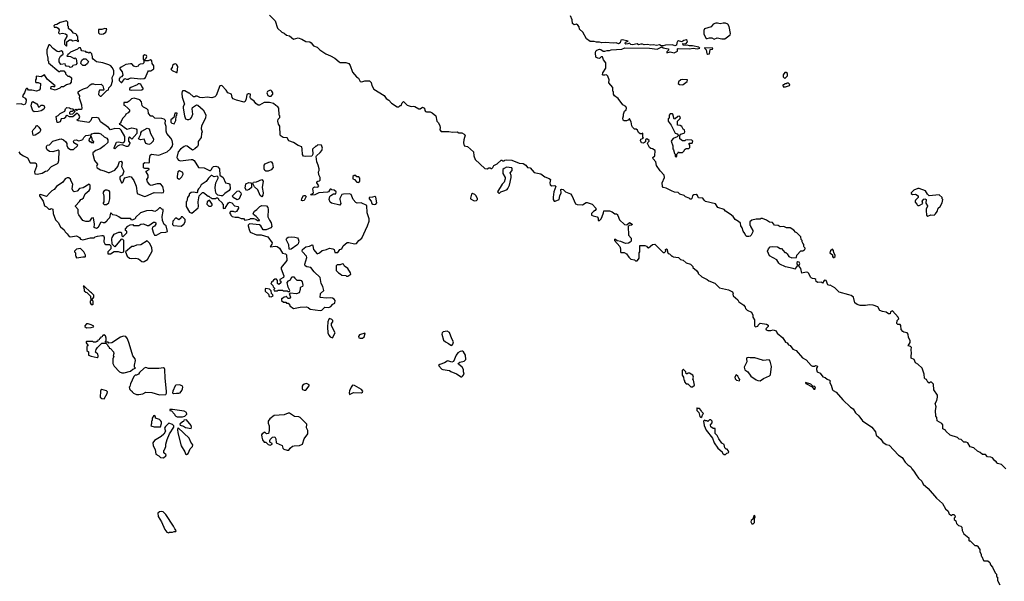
# Model space of a CAD drawing. Extents: x 1966327 to 2147849, y 395140 to 552178.
# Tile 286 of 316: x 2086296 to 2099100, y 430993 to 438295. Entities that reach past the tile are written whole.
import ezdxf

# ---------------------------------------------------------------- set-up
doc = ezdxf.new("R2010")
doc.units = 0

msp = doc.modelspace()

# ---------------------------------------------------------------- linework, layer by layer
at = {"layer": '0CON20XD'}
for points in [[(2089545, 438352), (2089619, 438279), (2089648, 438185), (2089704, 438134), (2089735, 438120), (2089765, 438093), (2089804, 438084), (2089855, 438042), (2089915, 438057), (2089965, 438040), (2090015, 438013), (2090068, 438008), (2090087, 437995), (2090116, 437956), (2090165, 437938), (2090198, 437905), (2090275, 437853), (2090337, 437827), (2090392, 437795), (2090450, 437745), (2090465, 437738), (2090535, 437740), (2090577, 437727), (2090595, 437700), (2090624, 437614), (2090674, 437554), (2090703, 437533), (2090725, 437490), (2090745, 437488), (2090785, 437498), (2090845, 437500), (2090865, 437480), (2090875, 437440), (2090901, 437391), (2091035, 437308), (2091061, 437271), (2091098, 437248), (2091131, 437211), (2091205, 437162), (2091227, 437163), (2091245, 437180), (2091255, 437180), (2091270, 437215), (2091285, 437230), (2091333, 437183), (2091385, 437168), (2091415, 437172), (2091435, 437168), (2091485, 437138), (2091502, 437138), (2091536, 437156), (2091558, 437145), (2091563, 437115), (2091575, 437102), (2091587, 437097), (2091635, 437098), (2091660, 437085), (2091708, 437045), (2091720, 436975), (2091740, 436955), (2091758, 436915), (2091762, 436895), (2091758, 436865), (2091775, 436840), (2091875, 436842), (2091925, 436832), (2091985, 436838), (2092005, 436822), (2092045, 436822), (2092078, 436805), (2092088, 436795), (2092070, 436735), (2092069, 436695), (2092078, 436655), (2092120, 436645), (2092196, 436576), (2092202, 436525), (2092220, 436475), (2092345, 436360), (2092373, 436357), (2092395, 436370), (2092415, 436370), (2092425, 436360), (2092435, 436360), (2092448, 436372), (2092461, 436399), (2092505, 436422), (2092555, 436470), (2092565, 436470), (2092575, 436460), (2092595, 436460), (2092605, 436470), (2092625, 436472), (2092695, 436470), (2092791, 436431), (2092845, 436424), (2092878, 436405), (2092900, 436375), (2092935, 436370), (2092985, 436310), (2093072, 436292), (2093123, 436253), (2093182, 436232), (2093200, 436215), (2093189, 436175), (2093196, 436146), (2093215, 436134), (2093255, 436140), (2093267, 436125), (2093243, 436057), (2093233, 435987), (2093232, 435955), (2093245, 435937), (2093260, 435935), (2093313, 435957), (2093321, 436005), (2093336, 436045), (2093334, 436086), (2093345, 436092), (2093365, 436088), (2093395, 436058), (2093459, 436029), (2093475, 436010), (2093525, 435900), (2093545, 435892), (2093615, 435888), (2093663, 435917), (2093675, 435918), (2093740, 435895), (2093790, 435845), (2093792, 435835), (2093780, 435815), (2093757, 435803), (2093730, 435775), (2093730, 435755), (2093753, 435743), (2093805, 435730), (2093820, 435715), (2093820, 435685), (2093835, 435682), (2093856, 435704), (2093872, 435738)], [(2097077, 434717), (2096952, 434752), (2096895, 434807), (2096835, 434842), (2096825, 434840), (2096805, 434848), (2096784, 434904), (2096765, 434909), (2096756, 434904), (2096735, 434870), (2096723, 434883), (2096675, 434879), (2096655, 434892), (2096648, 434915), (2096636, 434926), (2096605, 434928), (2096587, 434937), (2096578, 434948), (2096560, 434995), (2096545, 435007), (2096525, 435012), (2096465, 435000), (2096452, 435062), (2096430, 435095), (2096441, 435125), (2096434, 435144), (2096415, 435147), (2096403, 435137), (2096400, 435125), (2096410, 435105), (2096408, 435095), (2096375, 435052), (2096355, 435062), (2096253, 435083), (2096182, 435115), (2096168, 435128), (2096142, 435172), (2096047, 435225), (2096022, 435285), (2096033, 435317), (2096055, 435340), (2096085, 435348), (2096152, 435342), (2096185, 435322), (2096202, 435322), (2096245, 435270), (2096257, 435267), (2096275, 435250), (2096300, 435215), (2096335, 435200), (2096398, 435202), (2096400, 435235), (2096452, 435288), (2096485, 435290), (2096495, 435300), (2096508, 435302), (2096510, 435325), (2096498, 435338), (2096492, 435345), (2096492, 435372), (2096478, 435388), (2096470, 435405), (2096470, 435425), (2096460, 435435), (2096455, 435470), (2096400, 435525), (2096384, 435534), (2096365, 435558), (2096315, 435588), (2096268, 435588), (2096235, 435608), (2096185, 435602), (2096159, 435619), (2096113, 435623), (2096085, 435658), (2096045, 435662), (2096007, 435687), (2095955, 435708), (2095935, 435710), (2095925, 435700), (2095875, 435700), (2095815, 435690), (2095792, 435668), (2095790, 435625), (2095800, 435615), (2095800, 435605), (2095828, 435555), (2095828, 435535), (2095808, 435495), (2095795, 435482), (2095776, 435474), (2095754, 435474), (2095740, 435485), (2095728, 435515), (2095703, 435545), (2095690, 435590), (2095672, 435615), (2095668, 435648), (2095643, 435673), (2095602, 435695), (2095572, 435735), (2095535, 435768), (2095474, 435804), (2095456, 435826), (2095375, 435852), (2095345, 435900), (2095215, 435932), (2095195, 435950), (2095180, 435975), (2095125, 435980), (2095111, 436011), (2095095, 436023), (2095062, 436018), (2095046, 436004), (2095038, 435972), (2095028, 435962), (2095015, 435960), (2095000, 435975), (2094955, 435992), (2094937, 436007), (2094880, 436025), (2094857, 436047), (2094813, 436053), (2094772, 436068), (2094704, 436104), (2094665, 436113), (2094657, 436125), (2094652, 436175), (2094680, 436245), (2094678, 436275), (2094625, 436328), (2094575, 436400), (2094570, 436445), (2094532, 436485), (2094530, 436505), (2094557, 436525), (2094560, 436595), (2094527, 436617), (2094505, 436620), (2094488, 436635), (2094462, 436685), (2094463, 436697), (2094480, 436715), (2094480, 436725), (2094453, 436747), (2094432, 436738), (2094432, 436708), (2094423, 436697), (2094405, 436691), (2094384, 436694), (2094367, 436725), (2094375, 436742), (2094410, 436755), (2094398, 436768), (2094398, 436818), (2094388, 436812), (2094363, 436813), (2094345, 436830), (2094329, 436859), (2094312, 436872), (2094293, 436873), (2094267, 436897), (2094258, 436915), (2094247, 436967), (2094228, 437008), (2094220, 437005), (2094218, 436992), (2094185, 436978), (2094158, 436978), (2094145, 436990), (2094138, 437015), (2094150, 437045), (2094148, 437065), (2094163, 437107), (2094182, 437125), (2094188, 437145), (2094178, 437165), (2094140, 437190), (2094080, 437270), (2094032, 437305), (2094020, 437325), (2094020, 437355), (2094010, 437365), (2094008, 437415), (2093958, 437475), (2093962, 437515), (2093945, 437560), (2093925, 437580), (2093905, 437572), (2093885, 437572), (2093875, 437580), (2093878, 437605), (2093920, 437665), (2093917, 437697), (2093918, 437735), (2093890, 437775), (2093875, 437810), (2093858, 437812), (2093835, 437792), (2093813, 437793), (2093788, 437808), (2093782, 437865), (2093790, 437885), (2093803, 437897), (2093835, 437910), (2093855, 437908), (2093885, 437887), (2093904, 437884), (2093934, 437896), (2093965, 437894), (2093986, 437904), (2094125, 437913), (2094165, 437930), (2094484, 437924), (2094585, 437910), (2094645, 437940), (2094665, 437928), (2094728, 437918), (2094737, 437903), (2094710, 437875), (2094710, 437865), (2094753, 437877), (2094805, 437866), (2094852, 437885), (2094852, 437915), (2094858, 437922), (2095005, 437917), (2095055, 437923), (2095105, 437917), (2095140, 437925), (2095126, 437936), (2095046, 437956), (2095005, 437953), (2094975, 437962), (2094929, 437959), (2094918, 437975), (2094920, 437985), (2094957, 437983), (2094982, 438005), (2094977, 438025), (2094965, 438034), (2094934, 438025), (2094905, 438008), (2094865, 438018), (2094849, 438011), (2094840, 437995), (2094838, 437965), (2094815, 437957), (2094785, 437967), (2094695, 437963), (2094665, 437956), (2094637, 437957), (2094615, 437966), (2094575, 437958), (2094540, 437970), (2094505, 437963), (2094455, 437971), (2094415, 437968), (2094395, 437978), (2094375, 437978), (2094345, 437966), (2094325, 437980), (2094265, 437969), (2094244, 437974), (2094225, 437990), (2094205, 437980), (2094177, 437977), (2094170, 437985), (2094175, 438002), (2094210, 438015), (2094135, 438034), (2094112, 438028), (2094106, 437994), (2094085, 437981), (2094052, 437992), (2094015, 437988), (2093915, 438000), (2093866, 437994), (2093835, 438002), (2093795, 438001), (2093765, 438012), (2093715, 438010), (2093667, 438047), (2093620, 438135), (2093574, 438174), (2093572, 438202), (2093556, 438226), (2093535, 438238), (2093505, 438230), (2093484, 438244), (2093482, 438295), (2093458, 438345)], [(2086905, 437950), (2086910, 437955), (2086910, 438005), (2086945, 438032), (2086965, 438032), (2086985, 438022), (2087025, 438030), (2087055, 438010), (2087060, 438015), (2087060, 438025), (2087050, 438035), (2087050, 438075), (2087040, 438085), (2087038, 438098), (2087025, 438110), (2086995, 438120), (2086965, 438160), (2086955, 438160), (2086932, 438182), (2086930, 438205), (2086920, 438215), (2086920, 438265), (2086905, 438280), (2086823, 438257), (2086777, 438233), (2086752, 438228), (2086740, 438215), (2086745, 438200), (2086775, 438198), (2086798, 438185), (2086808, 438165), (2086800, 438125), (2086812, 438112), (2086852, 438122), (2086892, 438112), (2086907, 438097), (2086908, 438075), (2086880, 438025), (2086880, 437975), (2086905, 437950)], [(2087365, 438108), (2087385, 438112), (2087418, 438132), (2087428, 438178), (2087405, 438180), (2087365, 438168), (2087322, 438168), (2087320, 438125), (2087332, 438112), (2087365, 438108)], [(2095325, 438042), (2095365, 438057), (2095426, 438046), (2095465, 438048), (2095534, 438096), (2095540, 438115), (2095520, 438205), (2095506, 438236), (2095475, 438252), (2095445, 438252), (2095405, 438240), (2095372, 438252), (2095348, 438252), (2095315, 438238), (2095288, 438202), (2095200, 438175), (2095192, 438155), (2095193, 438105), (2095225, 438052), (2095235, 438049), (2095265, 438059), (2095295, 438059), (2095325, 438042)], [(2087925, 435997), (2087935, 436000), (2088044, 436046), (2088145, 436042), (2088165, 436050), (2088170, 436065), (2088158, 436125), (2088125, 436160), (2088085, 436160), (2088005, 436138), (2087987, 436147), (2087958, 436185), (2087948, 436215), (2087967, 436243), (2087968, 436275), (2087940, 436315), (2087940, 436325), (2087980, 436345), (2087980, 436355), (2087972, 436362), (2087925, 436360), (2087907, 436367), (2087904, 436426), (2087925, 436440), (2087965, 436432), (2087985, 436440), (2087982, 436475), (2087993, 436535), (2088010, 436545), (2088105, 436533), (2088215, 436578), (2088258, 436615), (2088277, 436645), (2088287, 436675), (2088280, 436725), (2088263, 436755), (2088207, 436815), (2088200, 436845), (2088200, 436905), (2088188, 436945), (2088190, 436985), (2088175, 437000), (2088142, 437012), (2088053, 437013), (2088025, 437040), (2088002, 437042), (2087970, 437075), (2087965, 437120), (2087950, 437135), (2087905, 437158), (2087888, 437175), (2087878, 437228), (2087857, 437255), (2087784, 437276), (2087750, 437265), (2087720, 437235), (2087695, 437220), (2087652, 437218), (2087650, 437185), (2087665, 437180), (2087704, 437144), (2087722, 437125), (2087723, 437105), (2087705, 437082), (2087678, 437065), (2087667, 437045), (2087637, 437015), (2087610, 436965), (2087610, 436955), (2087590, 436935), (2087615, 436930), (2087670, 436885), (2087695, 436872), (2087755, 436887), (2087776, 436886), (2087810, 436875), (2087820, 436865), (2087820, 436815), (2087755, 436740), (2087725, 436770), (2087710, 436755), (2087710, 436715), (2087730, 436695), (2087730, 436685), (2087705, 436648), (2087685, 436647), (2087627, 436667), (2087595, 436663), (2087569, 436651), (2087535, 436617), (2087525, 436622), (2087525, 436630), (2087555, 436702), (2087585, 436709), (2087635, 436692), (2087659, 436711), (2087663, 436725), (2087662, 436775), (2087617, 436857), (2087600, 436875), (2087535, 436880), (2087475, 436862), (2087450, 436895), (2087348, 436965), (2087323, 437013), (2087295, 437022), (2087232, 437018), (2087222, 436985), (2087195, 436960), (2087055, 436980), (2087040, 436995), (2087069, 437011), (2087077, 437035), (2087065, 437060), (2087045, 437080), (2086985, 437030), (2086945, 437030), (2086915, 437048), (2086892, 437035), (2086890, 437025), (2086875, 437012), (2086834, 437006), (2086822, 436965), (2086795, 436957), (2086785, 436960), (2086778, 436975), (2086768, 437035), (2086795, 437050), (2086824, 437076), (2086883, 437107), (2086893, 437137), (2086908, 437152), (2086945, 437150), (2086955, 437140), (2086987, 437137), (2086998, 437128), (2086978, 437102), (2086955, 437100), (2086945, 437090), (2086943, 437073), (2086955, 437068), (2086988, 437072), (2087018, 437102), (2087010, 437115), (2087025, 437130), (2087035, 437120), (2087045, 437120), (2087055, 437130), (2087095, 437132), (2087108, 437142), (2087102, 437185), (2087074, 437274), (2087076, 437306), (2087058, 437338), (2087058, 437355), (2087075, 437372), (2087125, 437398), (2087176, 437414), (2087212, 437448), (2087235, 437460), (2087255, 437462), (2087275, 437453), (2087355, 437458), (2087378, 437435), (2087390, 437385), (2087385, 437380), (2087335, 437378), (2087323, 437357), (2087322, 437322), (2087342, 437302), (2087355, 437300), (2087430, 437375), (2087450, 437385), (2087453, 437407), (2087485, 437440), (2087502, 437495), (2087500, 437545), (2087518, 437585), (2087518, 437635), (2087498, 437675), (2087480, 437695), (2087456, 437706), (2087375, 437732), (2087295, 437748), (2087250, 437780), (2087242, 437795), (2087243, 437813), (2087232, 437852), (2087215, 437870), (2087205, 437870), (2087195, 437860), (2087185, 437870), (2087165, 437870), (2087155, 437880), (2087105, 437890), (2087093, 437903), (2087088, 437928), (2087065, 437928), (2087047, 437913), (2086955, 437872), (2086935, 437850), (2086920, 437845), (2086920, 437835), (2086910, 437825), (2086915, 437820), (2086957, 437817), (2087005, 437792), (2087015, 437800), (2087030, 437785), (2087040, 437725), (2087025, 437710), (2086985, 437700), (2086976, 437684), (2086953, 437673), (2086937, 437687), (2086902, 437692), (2086892, 437702), (2086885, 437720), (2086832, 437712), (2086810, 437745), (2086810, 437785), (2086825, 437820), (2086860, 437845), (2086858, 437878), (2086835, 437888), (2086805, 437878), (2086783, 437883), (2086731, 437921), (2086688, 437968), (2086675, 437970), (2086648, 437905), (2086650, 437855), (2086662, 437795), (2086660, 437765), (2086670, 437755), (2086670, 437735), (2086805, 437620), (2086815, 437620), (2086825, 437630), (2086868, 437628), (2086890, 437605), (2086892, 437592), (2086922, 437562), (2086945, 437560), (2086968, 437538), (2086966, 437484), (2086947, 437463), (2086905, 437450), (2086865, 437420), (2086835, 437420), (2086817, 437403), (2086755, 437378), (2086700, 437395), (2086705, 437428), (2086725, 437430), (2086745, 437420), (2086757, 437437), (2086652, 437522), (2086618, 437578), (2086575, 437552), (2086515, 437560), (2086510, 437555), (2086510, 437525), (2086500, 437515), (2086500, 437485), (2086505, 437480), (2086535, 437478), (2086568, 437465), (2086562, 437395), (2086551, 437379), (2086515, 437367), (2086455, 437380), (2086408, 437378), (2086395, 437400), (2086385, 437400), (2086375, 437390), (2086360, 437345), (2086332, 437305), (2086335, 437290), (2086366, 437276), (2086378, 437255), (2086377, 437215), (2086368, 437195), (2086345, 437187), (2086313, 437203), (2086255, 437198)], [(2095245, 437847), (2095265, 437852), (2095273, 437907), (2095305, 437910), (2095310, 437925), (2095205, 437930), (2095200, 437925), (2095222, 437902), (2095233, 437855), (2095245, 437847)], [(2087625, 437480), (2087665, 437530), (2087685, 437520), (2087705, 437520), (2087718, 437532), (2087745, 437540), (2087865, 437528), (2087915, 437530), (2087930, 437545), (2087960, 437615), (2087972, 437628), (2088002, 437628), (2088040, 437655), (2088040, 437695), (2088020, 437725), (2088015, 437760), (2087995, 437772), (2087965, 437760), (2087922, 437762), (2087920, 437775), (2087940, 437795), (2087948, 437815), (2087945, 437830), (2087925, 437838), (2087900, 437825), (2087900, 437785), (2087910, 437765), (2087910, 437735), (2087898, 437722), (2087863, 437717), (2087844, 437706), (2087835, 437692), (2087805, 437684), (2087781, 437691), (2087755, 437722), (2087735, 437722), (2087675, 437712), (2087614, 437676), (2087600, 437665), (2087600, 437655), (2087628, 437615), (2087638, 437572), (2087618, 437552), (2087600, 437545), (2087600, 437535), (2087590, 437525), (2087590, 437505), (2087615, 437480), (2087625, 437480)], [(2087145, 437698), (2087115, 437698), (2087092, 437725), (2087093, 437747), (2087103, 437767), (2087124, 437786), (2087155, 437788), (2087192, 437752), (2087178, 437725), (2087145, 437698)], [(2088335, 437608), (2088345, 437610), (2088352, 437685), (2088339, 437709), (2088325, 437720), (2088305, 437718), (2088285, 437700), (2088277, 437673), (2088262, 437652), (2088280, 437635), (2088335, 437608)], [(2096245, 437530), (2096280, 437565), (2096280, 437595), (2096265, 437610), (2096245, 437610), (2096223, 437577), (2096223, 437553), (2096245, 437530)], [(2087745, 437378), (2087885, 437382), (2087900, 437395), (2087900, 437405), (2087882, 437425), (2087870, 437455), (2087855, 437462), (2087838, 437462), (2087825, 437450), (2087740, 437415), (2087725, 437400), (2087722, 437385), (2087745, 437378)], [(2090205, 434512), (2090225, 434520), (2090265, 434558), (2090315, 434552), (2090340, 434565), (2090370, 434595), (2090395, 434610), (2090398, 434645), (2090385, 434662), (2090365, 434673), (2090335, 434678), (2090285, 434673), (2090202, 434682), (2090208, 434735), (2090252, 434775), (2090238, 434825), (2090218, 434865), (2090202, 434942), (2090127, 435015), (2090080, 435075), (2090031, 435081), (2090010, 435095), (2090002, 435115), (2090030, 435205), (2090025, 435220), (2089973, 435275), (2089969, 435285), (2089974, 435305), (2090015, 435341), (2090065, 435352), (2090099, 435369), (2090105, 435368), (2090110, 435355), (2090115, 435308), (2090165, 435252), (2090195, 435262), (2090230, 435295), (2090285, 435306), (2090325, 435323), (2090370, 435315), (2090386, 435306), (2090395, 435270), (2090435, 435270), (2090460, 435305), (2090483, 435317), (2090504, 435356), (2090554, 435396), (2090575, 435399), (2090649, 435379), (2090675, 435383), (2090704, 435426), (2090746, 435455), (2090820, 435615), (2090840, 435675), (2090840, 435705), (2090814, 435785), (2090808, 435878), (2090735, 435912), (2090685, 435910), (2090665, 435920), (2090632, 435955), (2090605, 436020), (2090585, 436032), (2090505, 436028), (2090485, 436020), (2090458, 435972), (2090457, 435955), (2090470, 435905), (2090457, 435883), (2090350, 435910), (2090335, 435922), (2090320, 435955), (2090330, 435995), (2090341, 436009), (2090375, 436030), (2090408, 436032), (2090410, 436055), (2090385, 436080), (2090353, 436083), (2090345, 436090), (2090335, 436090), (2090313, 436057), (2090299, 436051), (2090187, 436043), (2090135, 436018), (2090082, 436012), (2090090, 436025), (2090118, 436045), (2090110, 436095), (2090115, 436112), (2090135, 436120), (2090172, 436118), (2090187, 436133), (2090162, 436175), (2090162, 436185), (2090173, 436197), (2090195, 436200), (2090202, 436208), (2090202, 436242), (2090188, 436278), (2090182, 436315), (2090192, 436335), (2090192, 436355), (2090179, 436405), (2090160, 436445), (2090153, 436515), (2090157, 436525), (2090205, 436568), (2090227, 436595), (2090233, 436625), (2090220, 436665), (2090175, 436670), (2090155, 436650), (2090145, 436650), (2090105, 436610), (2090107, 436545), (2090095, 436520), (2090015, 436517), (2089985, 436522), (2089974, 436544), (2089971, 436611), (2089963, 436643), (2089919, 436659), (2089855, 436699), (2089795, 436722), (2089775, 436760), (2089724, 436764), (2089695, 436780), (2089683, 436795), (2089679, 436909), (2089660, 436935), (2089651, 436975), (2089655, 437000), (2089680, 437025), (2089680, 437045), (2089672, 437055), (2089667, 437145), (2089652, 437162), (2089625, 437178), (2089597, 437207), (2089545, 437220), (2089475, 437219), (2089415, 437184), (2089395, 437184), (2089367, 437205), (2089346, 437236), (2089302, 437265), (2089292, 437285), (2089298, 437325), (2089282, 437332), (2089265, 437332), (2089249, 437321), (2089243, 437265), (2089227, 437233), (2089215, 437223), (2089115, 437249), (2089072, 437265), (2089058, 437285), (2089056, 437306), (2089048, 437325), (2089002, 437345), (2088980, 437380), (2088925, 437438), (2088900, 437435), (2088850, 437310), (2088835, 437293), (2088795, 437278), (2088735, 437288), (2088669, 437279), (2088640, 437285), (2088605, 437302), (2088588, 437302), (2088575, 437290), (2088555, 437290), (2088505, 437340), (2088495, 437340), (2088445, 437370), (2088418, 437372), (2088410, 437365), (2088404, 437335), (2088407, 437287), (2088437, 437195), (2088422, 437165), (2088422, 437145), (2088438, 437045), (2088452, 437005), (2088475, 436996), (2088495, 436997), (2088515, 437007), (2088532, 437025), (2088547, 437065), (2088540, 437135), (2088543, 437155), (2088595, 437187), (2088614, 437184), (2088683, 437123), (2088716, 437056), (2088712, 437015), (2088662, 436915), (2088654, 436876), (2088668, 436835), (2088660, 436815), (2088656, 436764), (2088615, 436710), (2088618, 436665), (2088608, 436645), (2088575, 436618), (2088545, 436600), (2088475, 436650), (2088455, 436654), (2088435, 436646), (2088385, 436611), (2088355, 436575), (2088341, 436505), (2088346, 436486), (2088360, 436470), (2088385, 436459), (2088525, 436479), (2088545, 436476), (2088565, 436463), (2088623, 436373), (2088695, 436367), (2088765, 436332), (2088775, 436332), (2088785, 436342), (2088801, 436375), (2088814, 436386), (2088845, 436391), (2088873, 436383), (2088892, 436355), (2088900, 436275), (2088941, 436241), (2088972, 436175), (2089016, 436166), (2089028, 436155), (2089033, 436095), (2089020, 436075), (2088964, 436036), (2088934, 436006), (2088915, 436003), (2088873, 436013), (2088852, 436035), (2088841, 436071), (2088836, 436115), (2088846, 436175), (2088877, 436233), (2088877, 436247), (2088865, 436260), (2088825, 436252), (2088795, 436270), (2088785, 436270), (2088752, 436235), (2088719, 436191), (2088654, 436146), (2088637, 436113), (2088620, 436095), (2088610, 436075), (2088610, 436055), (2088598, 436042), (2088555, 436052), (2088525, 436050), (2088500, 436025), (2088500, 436015), (2088480, 435985), (2088470, 435935), (2088460, 435925), (2088460, 435865), (2088505, 435792), (2088535, 435780), (2088615, 435850), (2088622, 435865), (2088618, 435925), (2088630, 436005), (2088672, 436048), (2088685, 436050), (2088745, 436000), (2088755, 436000), (2088772, 435982), (2088785, 435980), (2088795, 435970), (2088845, 435970), (2088855, 435980), (2088868, 435978), (2088880, 435965), (2088880, 435955), (2088930, 435915), (2088930, 435905), (2088940, 435895), (2088940, 435845), (2088945, 435840), (2088970, 435845), (2088970, 435855), (2089012, 435915), (2089025, 435922), (2089055, 435912), (2089090, 435875), (2089136, 435866), (2089142, 435845), (2089115, 435800), (2089095, 435792), (2089075, 435800), (2089035, 435800), (2089022, 435782), (2089038, 435768), (2089042, 435752), (2089060, 435735), (2089096, 435726), (2089136, 435726), (2089175, 435712), (2089205, 435710), (2089225, 435690), (2089287, 435703), (2089295, 435710), (2089335, 435712), (2089365, 435702), (2089390, 435685), (2089415, 435682), (2089415, 435690), (2089370, 435735), (2089335, 435760), (2089333, 435777), (2089348, 435805), (2089378, 435825), (2089418, 435865), (2089445, 435877), (2089505, 435873), (2089521, 435855), (2089528, 435828), (2089521, 435731), (2089545, 435688), (2089567, 435655), (2089576, 435604), (2089561, 435589), (2089499, 435561), (2089461, 435561), (2089430, 435615), (2089415, 435626), (2089285, 435639), (2089267, 435625), (2089266, 435615), (2089279, 435565), (2089295, 435533), (2089375, 435497), (2089435, 435498), (2089521, 435471), (2089577, 435395), (2089574, 435376), (2089552, 435342), (2089625, 435350), (2089645, 435344), (2089673, 435325), (2089715, 435258), (2089752, 435252), (2089767, 435237), (2089770, 435165), (2089698, 435075), (2089698, 435055), (2089730, 434965), (2089728, 434942), (2089680, 434915), (2089680, 434905), (2089690, 434895), (2089690, 434875), (2089665, 434850), (2089650, 434865), (2089650, 434905), (2089635, 434920), (2089615, 434920), (2089595, 434908), (2089586, 434894), (2089570, 434885), (2089570, 434875), (2089560, 434865), (2089588, 434838), (2089592, 434822), (2089610, 434805), (2089610, 434795), (2089600, 434785), (2089605, 434770), (2089645, 434770), (2089655, 434780), (2089715, 434780), (2089725, 434770), (2089775, 434770), (2089785, 434760), (2089805, 434760), (2089810, 434775), (2089788, 434815), (2089773, 434877), (2089792, 434898), (2089816, 434914), (2089835, 434952), (2089861, 434951), (2089874, 434934), (2089898, 434908), (2089945, 434910), (2089958, 434905), (2089968, 434888), (2089979, 434841), (2089973, 434827), (2089952, 434818), (2089943, 434807), (2089942, 434785), (2089930, 434745), (2089895, 434732), (2089815, 434740), (2089800, 434725), (2089810, 434715), (2089818, 434685), (2089805, 434670), (2089785, 434670), (2089770, 434685), (2089765, 434700), (2089755, 434690), (2089733, 434687), (2089715, 434670), (2089705, 434670), (2089700, 434665), (2089702, 434642), (2089725, 434620), (2089755, 434620), (2089765, 434610), (2089785, 434610), (2089810, 434585), (2089810, 434575), (2089855, 434538), (2089944, 434556), (2090025, 434560), (2090045, 434553), (2090075, 434531), (2090205, 434512)], [(2094915, 437448), (2094925, 437453), (2094975, 437490), (2094980, 437515), (2094915, 437519), (2094895, 437511), (2094864, 437486), (2094860, 437465), (2094875, 437452), (2094915, 437448)], [(2096225, 437420), (2096255, 437422), (2096305, 437440), (2096310, 437445), (2096308, 437458), (2096295, 437470), (2096275, 437470), (2096265, 437460), (2096245, 437460), (2096235, 437450), (2096225, 437450), (2096220, 437445), (2096225, 437420)], [(2089565, 437300), (2089589, 437325), (2089589, 437345), (2089576, 437366), (2089566, 437376), (2089555, 437377), (2089517, 437363), (2089508, 437345), (2089521, 437311), (2089541, 437301), (2089565, 437300)], [(2086485, 437098), (2086465, 437110), (2086443, 437175), (2086454, 437216), (2086465, 437232), (2086520, 437200), (2086530, 437185), (2086535, 437162), (2086555, 437160), (2086577, 437183), (2086595, 437184), (2086614, 437174), (2086617, 437155), (2086608, 437132), (2086575, 437112), (2086535, 437102), (2086485, 437098)], [(2088305, 436942), (2088327, 436985), (2088330, 437045), (2088340, 437055), (2088345, 437080), (2088315, 437080), (2088300, 437025), (2088260, 436995), (2088262, 436962), (2088275, 436950), (2088305, 436942)], [(2094835, 436510), (2094840, 436515), (2094840, 436545), (2094858, 436562), (2094862, 436578), (2094875, 436570), (2094915, 436570), (2094938, 436592), (2094945, 436610), (2094955, 436610), (2094965, 436620), (2094998, 436622), (2095010, 436635), (2095010, 436665), (2095000, 436675), (2095002, 436688), (2095039, 436691), (2095048, 436715), (2095035, 436728), (2094985, 436732), (2094953, 436727), (2094945, 436720), (2094915, 436720), (2094880, 436745), (2094880, 436785), (2094890, 436805), (2094935, 436818), (2094946, 436836), (2094941, 436861), (2094923, 436873), (2094906, 436906), (2094885, 436920), (2094852, 436925), (2094850, 436975), (2094885, 437010), (2094890, 437025), (2094875, 437040), (2094855, 437038), (2094820, 437005), (2094805, 437000), (2094790, 437065), (2094785, 437070), (2094755, 437070), (2094740, 437055), (2094740, 437015), (2094730, 437005), (2094730, 436975), (2094770, 436925), (2094820, 436820), (2094845, 436810), (2094860, 436795), (2094860, 436785), (2094848, 436772), (2094795, 436750), (2094775, 436730), (2094770, 436715), (2094790, 436655), (2094790, 436615), (2094800, 436605), (2094810, 436555), (2094820, 436545), (2094820, 436515), (2094835, 436510)], [(2086485, 436790), (2086473, 436795), (2086465, 436810), (2086462, 436845), (2086470, 436865), (2086499, 436891), (2086515, 436920), (2086525, 436918), (2086545, 436898), (2086566, 436866), (2086567, 436855), (2086555, 436830), (2086495, 436793), (2086485, 436790)], [(2086286, 436575), (2086297, 436555), (2086345, 436523), (2086399, 436499), (2086433, 436433), (2086495, 436432), (2086508, 436425), (2086516, 436406), (2086516, 436386), (2086490, 436315), (2086492, 436292), (2086525, 436288), (2086588, 436298), (2086630, 436325), (2086659, 436331), (2086710, 436385), (2086786, 436424), (2086797, 436435), (2086806, 436464), (2086808, 436588), (2086795, 436597), (2086725, 436578), (2086685, 436583), (2086655, 436602), (2086643, 436623), (2086643, 436647), (2086655, 436663), (2086685, 436670), (2086725, 436717), (2086815, 436743), (2086834, 436744), (2086864, 436734), (2086896, 436706), (2086910, 436685), (2086908, 436658), (2086921, 436631), (2086955, 436608), (2086995, 436608), (2087046, 436654), (2087050, 436665), (2086998, 436695), (2086997, 436713), (2087005, 436728), (2087032, 436732), (2087065, 436718), (2087095, 436727), (2087115, 436738), (2087128, 436762), (2087155, 436788), (2087225, 436800), (2087235, 436810), (2087265, 436818), (2087325, 436820), (2087351, 436811), (2087395, 436772), (2087430, 436755), (2087443, 436733), (2087441, 436699), (2087395, 436657), (2087343, 436615), (2087284, 436596), (2087248, 436565), (2087248, 436545), (2087269, 436465), (2087306, 436415), (2087294, 436386), (2087305, 436368), (2087345, 436343), (2087395, 436331), (2087445, 436307), (2087465, 436309), (2087535, 436340), (2087570, 436385), (2087595, 436452), (2087615, 436457), (2087630, 436435), (2087618, 436385), (2087652, 436325), (2087632, 436275), (2087604, 436256), (2087600, 436245), (2087600, 436225), (2087620, 436175), (2087627, 436173), (2087640, 436185), (2087653, 436227), (2087663, 436237), (2087725, 436258), (2087745, 436252), (2087778, 436205), (2087809, 436129), (2087823, 436035), (2087895, 436004), (2087925, 435997)], [(2087255, 436690), (2087260, 436705), (2087240, 436735), (2087240, 436755), (2087230, 436765), (2087228, 436778), (2087215, 436780), (2087210, 436755), (2087200, 436745), (2087193, 436723), (2087202, 436712), (2087215, 436710), (2087225, 436700), (2087245, 436700), (2087255, 436690)], [(2087975, 436673), (2087937, 436687), (2087915, 436740), (2087865, 436732), (2087840, 436745), (2087870, 436805), (2087870, 436825), (2087884, 436846), (2087955, 436883), (2087978, 436878), (2087998, 436815), (2088037, 436745), (2088032, 436715), (2087998, 436682), (2087975, 436673)], [(2089495, 436324), (2089484, 436334), (2089477, 436355), (2089477, 436405), (2089489, 436421), (2089535, 436444), (2089565, 436449), (2089584, 436425), (2089591, 436375), (2089567, 436343), (2089525, 436324), (2089495, 436324)], [(2088375, 436220), (2088405, 436250), (2088422, 436285), (2088416, 436306), (2088375, 436328), (2088353, 436317), (2088342, 436255), (2088345, 436240), (2088360, 436225), (2088375, 436220)], [(2090705, 436180), (2090718, 436195), (2090720, 436235), (2090705, 436250), (2090682, 436252), (2090665, 436270), (2090645, 436270), (2090630, 436255), (2090630, 436225), (2090648, 436218), (2090682, 436182), (2090705, 436180)], [(2092535, 436040), (2092553, 436057), (2092605, 436072), (2092635, 436088), (2092645, 436100), (2092664, 436145), (2092686, 436245), (2092685, 436270), (2092672, 436305), (2092700, 436335), (2092702, 436355), (2092697, 436367), (2092625, 436377), (2092595, 436362), (2092578, 436345), (2092580, 436295), (2092608, 436245), (2092607, 436225), (2092596, 436184), (2092568, 436155), (2092510, 436055), (2092525, 436040), (2092535, 436040)], [(2087442, 435252), (2087475, 435252), (2087525, 435280), (2087575, 435280), (2087615, 435268), (2087650, 435275), (2087648, 435425), (2087638, 435438), (2087615, 435440), (2087535, 435340), (2087498, 435378), (2087492, 435445), (2087498, 435465), (2087525, 435508), (2087585, 435532), (2087612, 435532), (2087620, 435525), (2087623, 435483), (2087638, 435472), (2087687, 435523), (2087690, 435545), (2087670, 435555), (2087670, 435575), (2087701, 435609), (2087733, 435627), (2087765, 435630), (2087775, 435620), (2087845, 435620), (2087873, 435637), (2087905, 435640), (2087955, 435620), (2087975, 435620), (2088035, 435663), (2088055, 435663), (2088067, 435655), (2088066, 435635), (2088050, 435610), (2088024, 435596), (2088017, 435575), (2088035, 435520), (2088050, 435495), (2088075, 435492), (2088135, 435528), (2088195, 435532), (2088217, 435543), (2088202, 435615), (2088175, 435630), (2088154, 435684), (2088150, 435735), (2088162, 435805), (2088160, 435825), (2088145, 435830), (2088127, 435847), (2088115, 435850), (2088085, 435818), (2088055, 435802), (2088015, 435812), (2087945, 435808), (2087865, 435782), (2087800, 435725), (2087800, 435715), (2087788, 435702), (2087755, 435690), (2087735, 435710), (2087655, 435712), (2087615, 435708), (2087585, 435732), (2087555, 435748), (2087508, 435758), (2087485, 435780), (2087475, 435780), (2087465, 435720), (2087435, 435690), (2087430, 435675), (2087405, 435652), (2087385, 435652), (2087365, 435662), (2087345, 435660), (2087318, 435592), (2087295, 435580), (2087264, 435595), (2087268, 435635), (2087257, 435717), (2087230, 435715), (2087203, 435677), (2087189, 435671), (2087155, 435671), (2087116, 435686), (2087066, 435756), (2087057, 435777), (2087056, 435826), (2087022, 435865), (2087022, 435875), (2087075, 435930), (2087092, 435958), (2087105, 435960), (2087125, 435980), (2087145, 436032), (2087200, 436075), (2087210, 436095), (2087210, 436145), (2087197, 436157), (2087122, 436108), (2087075, 436098), (2087044, 436066), (2087005, 436056), (2086990, 436065), (2086977, 436095), (2086988, 436155), (2086967, 436197), (2086955, 436220), (2086935, 436240), (2086911, 436239), (2086886, 436224), (2086855, 436184), (2086773, 436125), (2086744, 436086), (2086715, 436070), (2086685, 436038), (2086645, 435998), (2086565, 436020), (2086552, 436018), (2086553, 436005), (2086603, 435935), (2086620, 435875), (2086643, 435863), (2086675, 435830), (2086695, 435830), (2086705, 435840), (2086725, 435830), (2086732, 435775), (2086763, 435693), (2086795, 435660), (2086825, 435600), (2086873, 435563), (2086888, 435535), (2086915, 435512), (2086937, 435477), (2086955, 435473), (2087035, 435483), (2087072, 435465), (2087085, 435442), (2087115, 435433), (2087215, 435457), (2087265, 435460), (2087275, 435470), (2087308, 435482), (2087365, 435491), (2087385, 435488), (2087393, 435463), (2087392, 435405), (2087405, 435380), (2087415, 435370), (2087465, 435370), (2087480, 435355), (2087480, 435315), (2087440, 435275), (2087442, 435252)], [(2089245, 436072), (2089230, 436105), (2089235, 436160), (2089275, 436180), (2089300, 436175), (2089312, 436162), (2089312, 436115), (2089281, 436089), (2089245, 436072)], [(2089445, 435990), (2089425, 436010), (2089393, 436083), (2089351, 436121), (2089328, 436165), (2089338, 436182), (2089375, 436188), (2089445, 436217), (2089462, 436195), (2089450, 436115), (2089462, 436045), (2089457, 436013), (2089445, 435990)], [(2087395, 435890), (2087425, 435893), (2087457, 435913), (2087468, 435965), (2087466, 436056), (2087459, 436069), (2087435, 436080), (2087413, 436077), (2087390, 436065), (2087378, 436045), (2087387, 436027), (2087390, 435995), (2087390, 435925), (2087380, 435915), (2087380, 435905), (2087395, 435890)], [(2089125, 435952), (2089070, 435985), (2089062, 436005), (2089123, 436067), (2089145, 436071), (2089173, 436045), (2089174, 436026), (2089148, 435965), (2089125, 435952)], [(2089975, 435938), (2089960, 435945), (2089965, 435970), (2089985, 436008), (2090007, 436007), (2090020, 435995), (2089995, 435942), (2089975, 435938)], [(2090905, 435894), (2090925, 435898), (2090942, 435915), (2090929, 435989), (2090915, 435998), (2090885, 435988), (2090840, 435985), (2090840, 435965), (2090867, 435935), (2090876, 435906), (2090886, 435896), (2090905, 435894)], [(2092205, 435939), (2092235, 435944), (2092248, 435955), (2092248, 435965), (2092232, 436005), (2092215, 436022), (2092183, 436037), (2092172, 436025), (2092157, 435975), (2092160, 435965), (2092205, 435939)], [(2098105, 435742), (2098145, 435758), (2098187, 435753), (2098205, 435770), (2098227, 435803), (2098242, 435845), (2098267, 435865), (2098292, 435915), (2098300, 435955), (2098290, 435965), (2098290, 435985), (2098255, 436018), (2098123, 436003), (2098100, 436025), (2098075, 436068), (2097995, 436102), (2097975, 436102), (2097922, 436078), (2097890, 436045), (2097890, 436035), (2097905, 436022), (2097947, 436027), (2097980, 436005), (2097980, 435985), (2097945, 435950), (2097940, 435935), (2097942, 435922), (2097958, 435908), (2097962, 435892), (2097975, 435880), (2097995, 435880), (2098040, 435905), (2098032, 435935), (2098055, 435962), (2098067, 435967), (2098082, 435955), (2098078, 435908), (2098100, 435875), (2098100, 435865), (2098083, 435837), (2098082, 435815), (2098090, 435755), (2098105, 435742)], [(2088785, 435872), (2088798, 435882), (2088800, 435895), (2088765, 435950), (2088734, 435926), (2088728, 435895), (2088755, 435872), (2088785, 435872)], [(2093872, 435738), (2093890, 435785), (2093892, 435808), (2093965, 435810), (2094000, 435795), (2094035, 435770), (2094055, 435770), (2094065, 435762), (2094075, 435750), (2094094, 435694), (2094163, 435633), (2094192, 435628), (2094225, 435657), (2094260, 435635), (2094257, 435623), (2094223, 435617), (2094210, 435605), (2094213, 435495), (2094248, 435455), (2094248, 435415), (2094236, 435404), (2094215, 435388), (2094175, 435387), (2094115, 435412), (2094065, 435420), (2094035, 435440), (2094030, 435435), (2094032, 435422), (2094102, 435345), (2094110, 435315), (2094110, 435275), (2094115, 435270), (2094155, 435268), (2094185, 435252), (2094217, 435207), (2094243, 435183), (2094292, 435172), (2094305, 435160), (2094325, 435160), (2094345, 435180), (2094350, 435195), (2094350, 435265), (2094360, 435275), (2094362, 435358), (2094427, 435357), (2094445, 435350), (2094462, 435332), (2094475, 435330), (2094525, 435370), (2094557, 435377), (2094584, 435344), (2094600, 435335), (2094665, 435270), (2094682, 435268), (2094700, 435285), (2094692, 435305), (2094707, 435317), (2094717, 435307), (2094718, 435278), (2094730, 435255), (2094745, 435250), (2094775, 435220), (2094785, 435220), (2094795, 435210), (2094862, 435202), (2094888, 435178), (2094925, 435170), (2094962, 435132), (2095020, 435115), (2095050, 435085), (2095050, 435075), (2095096, 435036), (2095120, 435005), (2095120, 434995), (2095165, 434950), (2095237, 434917), (2095258, 434898), (2095335, 434868), (2095365, 434838), (2095395, 434808), (2095515, 434783), (2095566, 434756), (2095572, 434735), (2095568, 434725), (2095572, 434705), (2095633, 434653), (2095648, 434625), (2095713, 434585), (2095732, 434555), (2095735, 434540), (2095757, 434517), (2095811, 434491), (2095828, 434455), (2095832, 434425), (2095852, 434392), (2095850, 434315), (2095865, 434300), (2095895, 434310), (2095900, 434325), (2095925, 434350), (2096006, 434336), (2096030, 434325), (2096030, 434305), (2096000, 434275), (2096002, 434262), (2096025, 434252), (2096065, 434252), (2096095, 434262), (2096135, 434248), (2096147, 434217), (2096219, 434159), (2096254, 434104), (2096275, 434092), (2096295, 434068), (2096315, 434060), (2096352, 434012), (2096392, 433992), (2096475, 433897), (2096522, 433872), (2096587, 433797), (2096605, 433788), (2096635, 433790), (2096645, 433798), (2096666, 433796), (2096670, 433785), (2096658, 433762), (2096658, 433745), (2096667, 433717), (2096705, 433698), (2096742, 433652), (2096772, 433642), (2096795, 433620), (2096825, 433610), (2096840, 433595), (2096830, 433585), (2096830, 433575), (2096850, 433545), (2096859, 433511), (2096864, 433484), (2096874, 433474), (2096914, 433454), (2097000, 433350), (2097102, 433255), (2097136, 433236), (2097167, 433185), (2097207, 433145), (2097255, 433078), (2097376, 432996), (2097423, 432935), (2097434, 432894), (2097495, 432842), (2097521, 432801), (2097565, 432772), (2097605, 432762), (2097725, 432632), (2097773, 432603), (2097811, 432541), (2097845, 432508), (2097885, 432482), (2097897, 432455), (2097923, 432425), (2097952, 432375), (2097985, 432332), (2098026, 432296), (2098047, 432255), (2098108, 432198), (2098220, 432075), (2098298, 432005), (2098334, 431934), (2098370, 431905), (2098382, 431865), (2098400, 431855), (2098415, 431850), (2098425, 431860), (2098445, 431860), (2098458, 431848), (2098460, 431825), (2098450, 431815), (2098450, 431795), (2098468, 431778), (2098480, 431745), (2098505, 431720), (2098535, 431710), (2098548, 431698), (2098552, 431655), (2098575, 431610), (2098638, 431558), (2098640, 431525), (2098645, 431520), (2098658, 431518), (2098715, 431460), (2098745, 431460), (2098760, 431445), (2098760, 431435), (2098780, 431405), (2098780, 431375), (2098800, 431345), (2098800, 431325), (2098810, 431315), (2098830, 431265), (2098835, 431260), (2098888, 431258), (2098910, 431235), (2098920, 431205), (2098947, 431177), (2098982, 431102), (2099000, 431085), (2099000, 431055), (2099010, 431045), (2099013, 431005), (2099043, 430945)], [(2088395, 435610), (2088432, 435635), (2088448, 435665), (2088447, 435697), (2088415, 435730), (2088395, 435730), (2088390, 435715), (2088365, 435692), (2088325, 435720), (2088288, 435675), (2088283, 435633), (2088295, 435620), (2088395, 435610)], [(2087905, 435148), (2087915, 435152), (2087958, 435175), (2088017, 435287), (2088012, 435335), (2087985, 435390), (2087955, 435420), (2087872, 435368), (2087815, 435362), (2087775, 435348), (2087755, 435348), (2087670, 435275), (2087692, 435222), (2087723, 435193), (2087745, 435190), (2087806, 435196), (2087840, 435185), (2087885, 435150), (2087905, 435148)], [(2089805, 435308), (2089798, 435315), (2089796, 435366), (2089760, 435435), (2089768, 435455), (2089785, 435467), (2089825, 435471), (2089875, 435468), (2089907, 435457), (2089919, 435445), (2089926, 435415), (2089918, 435382), (2089898, 435362), (2089825, 435312), (2089805, 435308)], [(2087035, 435200), (2087065, 435202), (2087115, 435212), (2087145, 435210), (2087150, 435215), (2087150, 435235), (2087128, 435275), (2087085, 435320), (2087035, 435310), (2087010, 435285), (2087010, 435275), (2087020, 435265), (2087020, 435225), (2087030, 435215), (2087030, 435205), (2087035, 435200)], [(2096885, 435202), (2096900, 435215), (2096900, 435235), (2096882, 435262), (2096880, 435295), (2096865, 435310), (2096842, 435288), (2096832, 435265), (2096868, 435238), (2096868, 435215), (2096875, 435202), (2096885, 435202)], [(2090565, 434960), (2090600, 434985), (2090598, 435005), (2090565, 435058), (2090521, 435091), (2090508, 435118), (2090495, 435120), (2090465, 435108), (2090425, 435108), (2090410, 435095), (2090410, 435035), (2090440, 435005), (2090465, 434992), (2090485, 434972), (2090535, 434970), (2090545, 434960), (2090565, 434960)], [(2087245, 434590), (2087250, 434595), (2087250, 434635), (2087240, 434645), (2087240, 434655), (2087260, 434685), (2087260, 434715), (2087230, 434745), (2087215, 434750), (2087135, 434830), (2087122, 434828), (2087130, 434815), (2087135, 434770), (2087155, 434750), (2087168, 434748), (2087218, 434698), (2087220, 434645), (2087210, 434635), (2087210, 434615), (2087225, 434590), (2087245, 434590)], [(2089565, 434690), (2089590, 434705), (2089588, 434718), (2089570, 434735), (2089568, 434768), (2089545, 434790), (2089495, 434800), (2089490, 434795), (2089490, 434765), (2089530, 434725), (2089540, 434695), (2089565, 434690)], [(2099120, 432455), (2099065, 432510), (2099010, 432525), (2099000, 432535), (2099000, 432545), (2098975, 432560), (2098945, 432598), (2098925, 432608), (2098883, 432613), (2098855, 432640), (2098815, 432640), (2098788, 432668), (2098752, 432685), (2098705, 432728), (2098655, 432742), (2098624, 432794), (2098605, 432802), (2098575, 432803), (2098540, 432835), (2098515, 432842), (2098492, 432862), (2098395, 432892), (2098340, 432945), (2098336, 432956), (2098300, 432975), (2098302, 433025), (2098288, 433045), (2098225, 433080), (2098222, 433122), (2098208, 433138), (2098207, 433215), (2098213, 433263), (2098199, 433305), (2098222, 433345), (2098232, 433385), (2098232, 433415), (2098183, 433483), (2098178, 433555), (2098155, 433580), (2098135, 433580), (2098125, 433570), (2098105, 433580), (2098088, 433618), (2098075, 433620), (2098062, 433635), (2098060, 433685), (2098032, 433765), (2097975, 433818), (2097944, 433834), (2097928, 433875), (2097890, 433895), (2097887, 433923), (2097894, 433955), (2097887, 434005), (2097892, 434032), (2097880, 434045), (2097850, 434055), (2097874, 434096), (2097876, 434125), (2097853, 434163), (2097851, 434205), (2097835, 434222), (2097793, 434233), (2097782, 434242), (2097760, 434265), (2097755, 434320), (2097745, 434330), (2097715, 434330), (2097703, 434343), (2097708, 434382), (2097730, 434405), (2097718, 434425), (2097645, 434508), (2097622, 434498), (2097615, 434470), (2097595, 434470), (2097565, 434492), (2097515, 434500), (2097480, 434515), (2097455, 434560), (2097395, 434582), (2097345, 434588), (2097295, 434578), (2097225, 434577), (2097185, 434590), (2097157, 434615), (2097138, 434685), (2097108, 434708), (2097077, 434717)], [(2087165, 434290), (2087225, 434293), (2087255, 434300), (2087258, 434308), (2087225, 434328), (2087185, 434340), (2087165, 434342), (2087142, 434315), (2087144, 434304), (2087165, 434290)], [(2090365, 434160), (2090398, 434225), (2090350, 434315), (2090352, 434345), (2090367, 434365), (2090368, 434385), (2090355, 434398), (2090325, 434408), (2090315, 434400), (2090303, 434365), (2090298, 434295), (2090304, 434225), (2090315, 434194), (2090335, 434173), (2090365, 434160)], [(2090725, 434152), (2090755, 434153), (2090775, 434170), (2090790, 434215), (2090785, 434220), (2090715, 434198), (2090700, 434175), (2090708, 434158), (2090725, 434152)], [(2091915, 434060), (2091930, 434075), (2091936, 434105), (2091914, 434144), (2091885, 434228), (2091854, 434244), (2091802, 434238), (2091790, 434225), (2091786, 434205), (2091809, 434129), (2091832, 434105), (2091874, 434084), (2091902, 434062), (2091915, 434060)], [(2087655, 433702), (2087736, 433724), (2087765, 433750), (2087800, 433765), (2087790, 433775), (2087790, 433805), (2087803, 433865), (2087797, 433885), (2087769, 433925), (2087720, 434085), (2087696, 434146), (2087675, 434174), (2087645, 434178), (2087605, 434166), (2087495, 434093), (2087455, 434090), (2087445, 434100), (2087412, 434102), (2087410, 434115), (2087420, 434125), (2087420, 434155), (2087410, 434185), (2087395, 434200), (2087385, 434190), (2087372, 434188), (2087368, 434172), (2087352, 434168), (2087348, 434152), (2087332, 434148), (2087328, 434132), (2087312, 434128), (2087308, 434112), (2087295, 434110), (2087285, 434100), (2087255, 434100), (2087245, 434110), (2087165, 434110), (2087160, 434105), (2087160, 434095), (2087180, 434065), (2087180, 434055), (2087170, 434045), (2087170, 433995), (2087190, 433975), (2087192, 433932), (2087225, 433918), (2087305, 433903), (2087315, 433910), (2087318, 433925), (2087310, 433945), (2087283, 433973), (2087288, 434005), (2087307, 434033), (2087362, 434088), (2087418, 434088), (2087438, 434068), (2087440, 434055), (2087460, 434035), (2087460, 434025), (2087475, 434020), (2087517, 433977), (2087520, 433955), (2087512, 433925), (2087518, 433915), (2087508, 433885), (2087508, 433825), (2087525, 433790), (2087595, 433718), (2087625, 433702), (2087655, 433702)], [(2092045, 433653), (2092055, 433658), (2092077, 433685), (2092067, 433715), (2092066, 433746), (2092048, 433775), (2092004, 433814), (2092000, 433825), (2092020, 433840), (2092078, 433855), (2092096, 433875), (2092092, 433932), (2092067, 433975), (2092055, 433983), (2092045, 433987), (2092025, 433981), (2091993, 433965), (2091970, 433935), (2091935, 433850), (2091915, 433844), (2091865, 433859), (2091854, 433856), (2091822, 433835), (2091759, 433811), (2091743, 433797), (2091785, 433752), (2091800, 433745), (2091885, 433733), (2091901, 433721), (2091975, 433692), (2092035, 433653), (2092045, 433653)], [(2095925, 433600), (2095969, 433631), (2096046, 433664), (2096061, 433679), (2096072, 433785), (2096057, 433857), (2096042, 433872), (2095965, 433862), (2095955, 433870), (2095855, 433897), (2095795, 433897), (2095775, 433902), (2095752, 433898), (2095748, 433885), (2095751, 433845), (2095716, 433776), (2095724, 433744), (2095765, 433718), (2095805, 433660), (2095873, 433613), (2095895, 433602), (2095925, 433600)], [(2088115, 433418), (2088195, 433422), (2088203, 433437), (2088204, 433465), (2088186, 433635), (2088181, 433745), (2088178, 433758), (2088165, 433770), (2088105, 433759), (2087970, 433760), (2087935, 433774), (2087915, 433766), (2087853, 433707), (2087840, 433685), (2087815, 433672), (2087798, 433672), (2087780, 433655), (2087738, 433562), (2087730, 433525), (2087720, 433515), (2087730, 433485), (2087745, 433470), (2087755, 433470), (2087760, 433455), (2087775, 433440), (2087815, 433422), (2087845, 433421), (2087895, 433430), (2087935, 433453), (2088016, 433446), (2088115, 433418)], [(2095045, 433520), (2095070, 433545), (2095057, 433607), (2095050, 433615), (2095060, 433645), (2095050, 433675), (2095005, 433700), (2094985, 433700), (2094975, 433690), (2094965, 433690), (2094958, 433718), (2094928, 433748), (2094922, 433748), (2094910, 433735), (2094910, 433675), (2094927, 433647), (2094933, 433613), (2094940, 433605), (2094940, 433585), (2094962, 433562), (2094985, 433560), (2095022, 433522), (2095045, 433520)], [(2095655, 433600), (2095660, 433615), (2095650, 433635), (2095635, 433660), (2095615, 433678), (2095594, 433645), (2095598, 433625), (2095618, 433608), (2095655, 433600)], [(2096635, 433490), (2096646, 433505), (2096636, 433526), (2096610, 433530), (2096585, 433554), (2096515, 433577), (2096518, 433565), (2096601, 433521), (2096625, 433491), (2096635, 433490)], [(2087395, 433364), (2087434, 433435), (2087438, 433455), (2087425, 433468), (2087363, 433487), (2087352, 433478), (2087346, 433464), (2087341, 433385), (2087365, 433369), (2087395, 433364)], [(2088295, 433434), (2088335, 433440), (2088365, 433437), (2088382, 433445), (2088405, 433472), (2088414, 433495), (2088416, 433515), (2088407, 433535), (2088375, 433549), (2088325, 433544), (2088316, 433534), (2088286, 433465), (2088283, 433443), (2088295, 433434)], [(2089995, 433477), (2090015, 433480), (2090062, 433535), (2090058, 433548), (2090025, 433564), (2089993, 433557), (2089976, 433544), (2089970, 433530), (2089969, 433499), (2089975, 433488), (2089995, 433477)], [(2090585, 433420), (2090635, 433448), (2090740, 433445), (2090755, 433450), (2090760, 433465), (2090740, 433485), (2090648, 433538), (2090625, 433542), (2090605, 433518), (2090585, 433470), (2090580, 433445), (2090585, 433420)], [(2088415, 433132), (2088442, 433138), (2088453, 433147), (2088468, 433165), (2088465, 433188), (2088433, 433203), (2088285, 433228), (2088250, 433225), (2088250, 433215), (2088268, 433208), (2088310, 433165), (2088312, 433152), (2088325, 433140), (2088345, 433132), (2088415, 433132)], [(2095155, 433122), (2095168, 433132), (2095180, 433165), (2095190, 433175), (2095162, 433202), (2095160, 433215), (2095138, 433238), (2095115, 433240), (2095105, 433250), (2095100, 433245), (2095102, 433215), (2095128, 433188), (2095142, 433135), (2095155, 433122)], [(2088125, 433000), (2088140, 433045), (2088140, 433065), (2088128, 433085), (2088112, 433095), (2088060, 433115), (2088060, 433135), (2088042, 433148), (2088020, 433115), (2088020, 433085), (2088010, 433075), (2088010, 433045), (2088000, 433015), (2088045, 433000), (2088125, 433000)], [(2088525, 432980), (2088530, 432995), (2088527, 433017), (2088465, 433090), (2088432, 433088), (2088428, 433072), (2088412, 433068), (2088380, 433035), (2088382, 433022), (2088425, 433010), (2088453, 432993), (2088525, 432980)], [(2089773, 432697), (2089795, 432698), (2089812, 432725), (2089845, 432750), (2089865, 432756), (2089935, 432759), (2089974, 432776), (2089996, 432845), (2090042, 432908), (2090043, 432953), (2090027, 432987), (2090028, 433035), (2089942, 433122), (2089925, 433131), (2089868, 433135), (2089805, 433179), (2089785, 433179), (2089735, 433158), (2089605, 433150), (2089548, 433105), (2089528, 433075), (2089527, 433047), (2089538, 433015), (2089538, 432955), (2089530, 432915), (2089505, 432910), (2089485, 432930), (2089451, 432909), (2089442, 432895), (2089443, 432865), (2089455, 432830), (2089475, 432800), (2089495, 432800), (2089525, 432770), (2089555, 432762), (2089580, 432775), (2089580, 432785), (2089550, 432800), (2089547, 432823), (2089552, 432835), (2089585, 432866), (2089612, 432872), (2089626, 432846), (2089630, 432795), (2089709, 432759), (2089717, 432725), (2089729, 432709), (2089773, 432697)], [(2095475, 432640), (2095492, 432658), (2095508, 432662), (2095517, 432673), (2095510, 432695), (2095495, 432710), (2095482, 432712), (2095465, 432730), (2095455, 432770), (2095425, 432790), (2095386, 432846), (2095365, 432890), (2095340, 432915), (2095338, 432978), (2095315, 432980), (2095285, 433000), (2095280, 433025), (2095300, 433055), (2095300, 433075), (2095285, 433090), (2095265, 433090), (2095245, 433070), (2095235, 433080), (2095215, 433080), (2095202, 433088), (2095190, 433075), (2095195, 433020), (2095225, 432958), (2095304, 432854), (2095325, 432792), (2095375, 432722), (2095430, 432675), (2095435, 432660), (2095455, 432640), (2095475, 432640)], [(2088165, 432600), (2088196, 432624), (2088200, 432635), (2088170, 432665), (2088170, 432695), (2088178, 432702), (2088198, 432745), (2088198, 432775), (2088212, 432835), (2088245, 432910), (2088300, 432995), (2088300, 433015), (2088285, 433030), (2088235, 433050), (2088190, 433005), (2088180, 432985), (2088190, 432945), (2088170, 432905), (2088136, 432874), (2088047, 432823), (2088027, 432793), (2088033, 432755), (2088057, 432705), (2088068, 432645), (2088105, 432622), (2088125, 432602), (2088165, 432600)], [(2088465, 432643), (2088486, 432654), (2088511, 432715), (2088542, 432745), (2088548, 432765), (2088522, 432802), (2088498, 432855), (2088355, 432990), (2088348, 432965), (2088354, 432925), (2088394, 432754), (2088442, 432675), (2088450, 432650), (2088465, 432643)], [(2088235, 431622), (2088245, 431630), (2088285, 431630), (2088305, 431640), (2088325, 431640), (2088330, 431655), (2088313, 431673), (2088295, 431710), (2088195, 431860), (2088160, 431895), (2088135, 431900), (2088115, 431896), (2088093, 431877), (2088098, 431835), (2088139, 431765), (2088185, 431668), (2088211, 431631), (2088235, 431622)], [(2095835, 431740), (2095850, 431755), (2095850, 431815), (2095860, 431825), (2095855, 431850), (2095840, 431835), (2095828, 431802), (2095810, 431785), (2095804, 431766), (2095815, 431740), (2095835, 431740)]]:
    msp.add_lwpolyline(points, dxfattribs=at)

doc.saveas('drawing.dxf')
